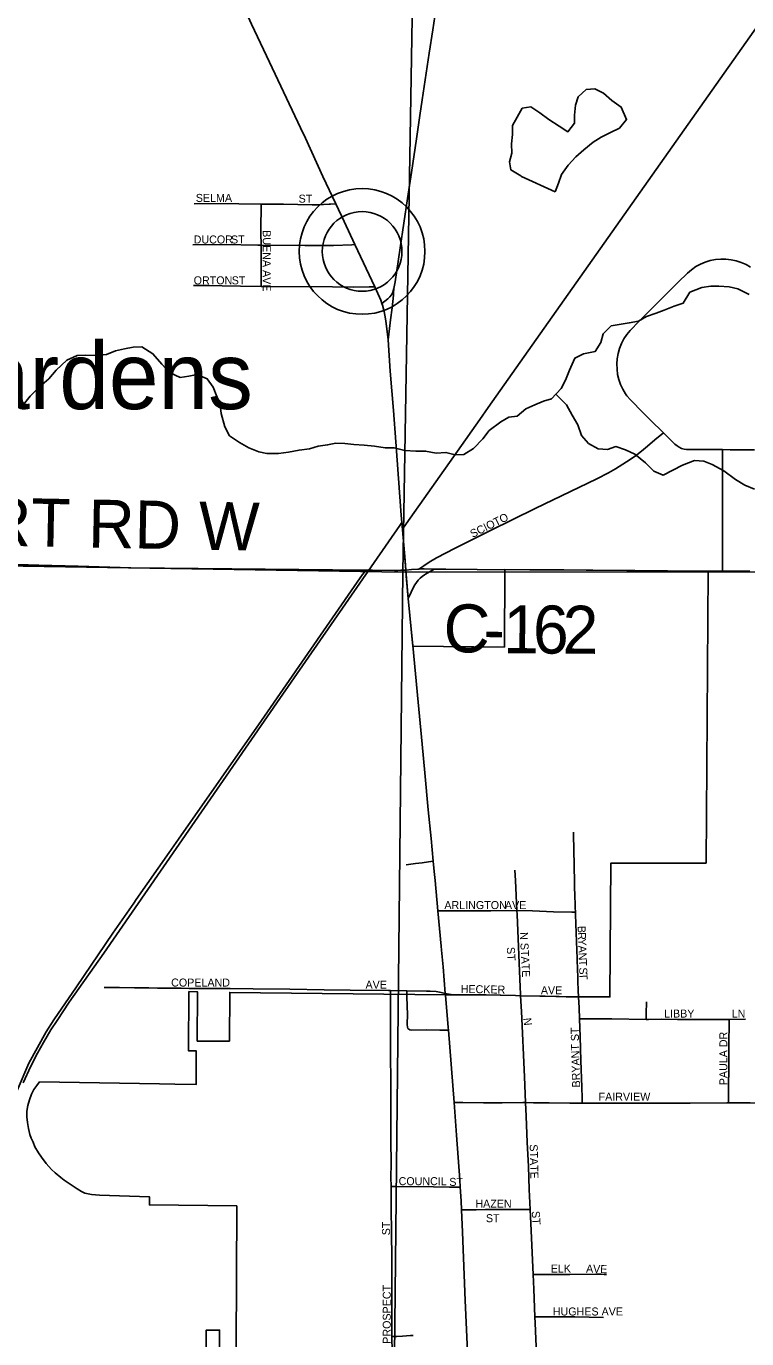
# Model space of a CAD drawing. Extents: x 1584893 to 1934202, y 663575 to 1091909.
# Drawn here: x 1790858 to 1795360, y 948263 to 956462 of the extents above; entities that cross this region are included whole.
import ezdxf

# ---------------------------------------------------------------- set-up
doc = ezdxf.new("R2010")
doc.units = 0
for name, color, linetype in [('GM_X_City_Street', 7, 'Continuous'), ('GM_X_City_Street_Text', 7, 'Continuous'), ('GM_X_Corporation', 7, 'Continuous'), ('GM_X_County_Road', 7, 'Continuous'), ('GM_X_County_Road_Text', 7, 'Continuous'), ('GM_X_Interchange_Ramps', 7, 'Continuous'), ('GM_X_Minor_Lake', 7, 'Continuous'), ('GM_X_Minor_River', 7, 'Continuous'), ('GM_X_Rail_Line', 7, 'Continuous'), ('GM_X_Section', 7, 'Continuous'), ('GM_X_State_Route', 7, 'Continuous'), ('GM_X_Township_Subdivision', 7, 'Continuous'), ('GM_X_Township_Subdivision_Text', 7, 'Continuous'), ('GM_X_Unincorporated', 7, 'Continuous'), ('GM_X_Unincorporated_Location', 7, 'Continuous'), ('GM_X_Unincorporated_Text', 7, 'Continuous')]:
    doc.layers.add(name, color=color, linetype=linetype)

msp = doc.modelspace()

# ---------------------------------------------------------------- linework, layer by layer
at = {"layer": 'GM_X_City_Street'}
for points in [[(1795384.3, 954958.3), (1795355.8, 954974.4), (1795325.7, 954987.3), (1795294.4, 954997.1), (1795262.4, 955003.9), (1795229.8, 955007.4), (1795197.1, 955007.5), (1795164.4, 955004.4), (1795132.2, 954998.3), (1795100.8, 954989), (1795070.6, 954976.4), (1795042, 954960.5), (1795015.4, 954941.4), (1794990.5, 954920.1), (1794931.6, 954863.1), (1794769, 954701.3), (1794687.4, 954620.7), (1794630.9, 954561.4), (1794610.4, 954535.9), (1794592.3, 954508.6), (1794577.1, 954479.6), (1794565.1, 954449.1), (1794556.5, 954417.5), (1794551.2, 954385.2), (1794548.9, 954352.5), (1794549.5, 954319.7), (1794553.2, 954287.2), (1794560.5, 954255.3), (1794571.2, 954224.3), (1794584.9, 954194.5), (1794601.8, 954166.5), (1794611.3, 954153.2), (1794632.5, 954128.3), (1794712.9, 954046.4), (1794756.5, 954003.5), (1794839.4, 953923)], [(1793311.4, 953071.5), (1793341.7, 953092.1), (1793374.7, 953114.5), (1793420.9, 953141.6), (1793537.8, 953201.5), (1793758.4, 953311.6), (1794038.4, 953449.6), (1794423.2, 953635.2), (1794496.4, 953672.6), (1794539.4, 953696.7), (1794608.8, 953740.5), (1794663.1, 953777.6), (1794702.5, 953807.1), (1794740, 953839.2), (1794785.1, 953878.8), (1794839.4, 953923)], [(1794839.4, 953923), (1794852, 953910.7), (1794865, 953898.1), (1794911.5, 953851.6), (1794924.1, 953841.1), (1794937.7, 953832), (1794952.4, 953825.1), (1794968.1, 953820.7), (1794984.3, 953818.6), (1795033.5, 953818.1), (1795078.3, 953817.9), (1795152.1, 953817.5), (1795207.4, 953817.3)], [(1795207.4, 953817.3), (1795255.7, 953817.1), (1795349.5, 953816.6), (1795409.2, 953816.3)], [(1795208.1, 953057.7), (1795208.2, 953100.7), (1795208.5, 953215.8), (1795208.6, 953347.4), (1795207.6, 953643.6), (1795207.4, 953790.8), (1795207.4, 953817.3)], [(1795118.5, 953057.8), (1795208.1, 953057.7)], [(1795208.1, 953057.7), (1795225.2, 953057.7), (1795365.1, 953057.8), (1795378.3, 953058)], [(1793137.9, 949215), (1793136.8, 949273.1), (1793137.3, 949355), (1793135.8, 949502.7), (1793135, 949666.6), (1793135.4, 949781.2), (1793135.9, 949846.9), (1793134.8, 950060.1), (1793134.2, 950273.2), (1793133.8, 950404.8), (1793133.8, 950437.9)], [(1793235.4, 950437.1), (1793236.2, 950404.1), (1793237.8, 950339.1), (1793239.7, 950290.4), (1793238.3, 950225.3), (1793239.1, 950209), (1793242.6, 950202.1), (1793248.1, 950196.2), (1793255.3, 950193), (1793263.2, 950190.8), (1793360.8, 950192.4), (1793442.1, 950190.1), (1793458.4, 950190.3), (1793496.1, 950190.7)], [(1793977.9, 949738.7), (1793971, 949898.9), (1793952, 950308), (1793946.5, 950405.3)], [(1794314.5, 950262.1), (1794311.8, 950330.9), (1794307.9, 950398.7)], [(1794731, 950258.1), (1794731.6, 950293.5), (1794733, 950367.3)], [(1794331.7, 949735.6), (1794331.3, 949768.6), (1794330.4, 949835), (1794323.5, 950000.9), (1794318.9, 950149.7), (1794314.5, 950262.1)], [(1794314.5, 950262.1), (1794337, 950261.9), (1794353.4, 950261.7), (1794517.1, 950260.8), (1794731, 950258.1)], [(1794731, 950258.1), (1794746.5, 950257.8), (1794828.4, 950259.1), (1794926.5, 950258.3), (1795090.3, 950258.1), (1795249.6, 950258.5)], [(1795245.8, 949736.3), (1795246, 949756.6), (1795246.7, 949856.5), (1795247.3, 949937.2), (1795248.2, 950065.7), (1795248.6, 950117.8), (1795249.3, 950222), (1795249.6, 950258.5)], [(1795249.6, 950258.5), (1795352.3, 950258.7)], [(1793531.4, 949738.2), (1793568.7, 949738.6), (1793584.9, 949738.8), (1793715.9, 949737.1), (1793830.6, 949737.9), (1793961.3, 949739.1), (1793977.9, 949738.7)], [(1793977.9, 949738.7), (1794026.6, 949737.4), (1794124.8, 949736.5), (1794255.4, 949735.7), (1794331.7, 949735.6)], [(1794005.8, 949070.6), (1793999.8, 949195.1), (1793995.5, 949342.3), (1793988.7, 949489.6), (1793981.6, 949653.4), (1793977.9, 949738.7)], [(1794331.7, 949735.6), (1794467.9, 949735.3), (1794582.3, 949735.1), (1794745.9, 949735), (1794925.2, 949734.8), (1795006.6, 949735.5), (1795235.7, 949736.3), (1795245.8, 949736.3)], [(1795245.8, 949736.3), (1795300.8, 949736.6), (1795380.3, 949736.5), (1795487.8, 949734.7), (1795634.7, 949735.1), (1795798.5, 949735.4), (1795880.4, 949735.5), (1795945.8, 949735), (1795996.5, 949734.7)], [(1793143.1, 948276.5), (1793142.3, 948338.4), (1793142.1, 948420.4), (1793142.4, 948486), (1793142.6, 948535.2), (1793141.4, 948666.3), (1793141.8, 948814), (1793141.1, 948879.6), (1793137.8, 949125.6), (1793138, 949207.5), (1793137.9, 949215)], [(1793137.9, 949215), (1793169.5, 949214.6), (1793402.1, 949211.5), (1793501.6, 949210.1), (1793518.2, 949210.3), (1793570.2, 949210.9)], [(1793577.5, 949069.1), (1793669.5, 949069.5), (1793728.5, 949069.7), (1793833.6, 949070), (1793890, 949070.2), (1793976.9, 949070.5), (1794005.8, 949070.6)], [(1794024.3, 948665.5), (1794010.1, 948982.2), (1794005.8, 949070.6)], [(1794024.3, 948665.5), (1794048.1, 948665.4), (1794102.8, 948665.4), (1794138, 948665.3), (1794253.5, 948664.4), (1794417.7, 948666.2), (1794450.6, 948665.8), (1794468.3, 948665.2), (1794483.9, 948664.7)], [(1794036.4, 948399.8), (1794028.5, 948572.9), (1794024.3, 948665.5)], [(1794036.4, 948399.8), (1794058.6, 948399.6), (1794123.7, 948399.3), (1794286.6, 948399.8), (1794465.7, 948396.4)], [(1794048.1, 948119.4), (1794041.9, 948262.3), (1794038.2, 948360.4), (1794036.4, 948399.8)], [(1793143.1, 948276.5), (1793174.3, 948277.9), (1793208.1, 948279.4), (1793258.5, 948283.9), (1793275.4, 948284.1)], [(1793144.4, 948182), (1793143.1, 948276.5)]]:
    msp.add_lwpolyline(points, dxfattribs=at)
at = {"layer": 'GM_X_Corporation'}
for points in [[(1792167.5, 947772), (1792173.1, 949092.5), (1791627.3, 949098.7), (1791627.4, 949150.7), (1791315.3, 949159.5), (1791266.4, 949164.1), (1791244.3, 949168.8), (1791224.5, 949173.4), (1791202.3, 949183.9), (1791176.7, 949199), (1791094.4, 949253), (1791074, 949269.6), (1791038.9, 949299.3), (1791015.1, 949320.3), (1790981.9, 949358.2), (1790952.3, 949397.3), (1790933.9, 949423.6), (1790912.4, 949461.7), (1790900.2, 949490.8), (1790888.3, 949516.8), (1790881.2, 949539.3), (1790872.6, 949575.9), (1790865.6, 949614.4), (1790862.1, 949649.4), (1790862.1, 949684.4), (1790867.3, 949721.1), (1790877.8, 949756.2), (1790891.8, 949791.2), (1790905.8, 949819.2), (1790923.3, 949845.4), (1790941.8, 949868.2), (1791691.5, 949854.7), (1791786.8, 949853), (1791919.1, 949850.6), (1791919.1, 950062.3), (1791871.4, 950062.8), (1791874, 950431.6), (1791927.9, 950430.7), (1791926.1, 950122.5), (1792005.9, 950122.5), (1792127.5, 950122.6), (1792129.1, 950427), (1793477.2, 950411.6), (1793527.6, 950412.2), (1793731.5, 950411.6), (1793915.8, 950406.5), (1793946.5, 950405.3), (1794307.9, 950398.7), (1794504.5, 950398.3), (1794511.2, 951234.6), (1795105.7, 951234.5), (1795118.5, 953057.8), (1793847.4, 953068.5), (1793846.1, 952584), (1793272.9, 952589.9), (1793245, 952887.1), (1793230.1, 953065.4), (1793208.1, 953320), (1793231.8, 953353.5), (1793552.2, 953808.7), (1793691.5, 954006.5), (1793743.4, 954080.2), (1796753.4, 958345.5)], [(1790567.3, 953104.4), (1791512, 953079.6), (1792981.4, 953064.9), (1792958.8, 953037.2), (1792944.8, 953017.1), (1792751.9, 952740), (1792328.6, 952126.3), (1791809, 951383.4), (1791750.7, 951300), (1791545.7, 951006.5), (1791529.7, 950983.7), (1791399.1, 950796.6), (1791171.5, 950462), (1791030.6, 950254.8), (1790981.8, 950180.4), (1790874.6, 949985.4), (1790801.3, 949813.2)], [(1791985.3, 947774.6), (1791982.2, 948317), (1792066.2, 948317), (1792068, 947773.1)]]:
    msp.add_lwpolyline(points, dxfattribs=at)
at = {"layer": 'GM_X_County_Road'}
for points in [[(1790606.4, 953106.5), (1790936.8, 953096), (1791183.4, 953089.8), (1791512, 953079.6), (1791643.4, 953077.6), (1792120, 953073.1), (1792530.9, 953068.5), (1792711.8, 953066.6), (1792826.7, 953065.1), (1792950.5, 953065.4), (1792981.5, 953064.9)], [(1792981.5, 953064.9), (1792981.5, 953064.9), (1793020.9, 953063.9), (1793159.8, 953062.6), (1793179.6, 953063.2), (1793198.5, 953063.7), (1793230.1, 953065.4)], [(1793230.1, 953065.4), (1793265, 953068.5), (1793304.3, 953071.2), (1793311.4, 953071.5)], [(1793245, 952887.1), (1793263.9, 952927.4), (1793278.5, 952958.5), (1793286.9, 952973.5), (1793296.5, 952987.8), (1793307.2, 953001.1), (1793319.1, 953013.5), (1793332, 953024.9), (1793345.8, 953035.2), (1793352.5, 953039.5), (1793407.6, 953071.7)], [(1793311.4, 953071.5), (1793322.2, 953072.1), (1793336.7, 953072.6), (1793344.9, 953072.7), (1793407.6, 953071.7)], [(1793407.6, 953071.7), (1793480.6, 953071.1), (1793675.6, 953067.7), (1794003.6, 953066.1), (1794217, 953067.1), (1794397.4, 953063.6), (1794659.9, 953062.2), (1794905.9, 953058.7), (1795102.7, 953057.9), (1795118.5, 953057.8)]]:
    msp.add_lwpolyline(points, dxfattribs=at)
at = {"layer": 'GM_X_Interchange_Ramps'}
msp.add_lwpolyline([(1793120, 954503), (1793131.6, 954608.7), (1793133.2, 954628), (1793143.9, 954702.7), (1793153.2, 954782.2), (1793153.6, 954796.4), (1793155.4, 954824.3)], dxfattribs=at)
at = {"layer": 'GM_X_Minor_Lake'}
for points in [[(1794162.2, 955428.7), (1794182.8, 955481.8), (1794201.7, 955535.5), (1794244.6, 955594.8), (1794291.3, 955646), (1794342, 955691.2), (1794400.6, 955738.2), (1794451.1, 955769.4), (1794509.4, 955798.4), (1794563.8, 955825.5), (1794608.6, 955880.7), (1794576, 955957.4), (1794516.7, 955998.4), (1794465.6, 956043.3), (1794410.2, 956072.3), (1794356.2, 956067.2), (1794305.5, 956022.1), (1794290.7, 955970.3), (1794283.7, 955906.4), (1794282.8, 955856.3), (1794242, 955803), (1794188.7, 955837.9), (1794123.5, 955879.1), (1794066.3, 955922.1), (1794011.1, 955959.1), (1793957, 955950), (1793926.1, 955894.5), (1793895.3, 955843), (1793896.4, 955787), (1793889.4, 955727), (1793892.5, 955668.9), (1793877.6, 955615.2), (1793886.7, 955564.9), (1793948, 955527.9), (1793951.9, 955523.8)], [(1793951.9, 955523.8), (1794162.2, 955428.7)]]:
    msp.add_lwpolyline(points, dxfattribs=at)
at = {"layer": 'GM_X_Minor_River'}
for points in [[(1794253.2, 954313.6), (1794286.4, 954389.1), (1794338.8, 954416.2), (1794412.9, 954430.9), (1794447.7, 954486.4), (1794462.6, 954540.2), (1794513.4, 954591.3), (1794625.5, 954609.4), (1794683.5, 954620.4), (1794733.9, 954649.6), (1794794.1, 954670.6), (1794844.3, 954687.7), (1794906.6, 954712.7), (1794962.8, 954731.7), (1795003.4, 954801.6)], [(1795003.4, 954801.6), (1795079.8, 954830.6), (1795135.9, 954837.8), (1795185.9, 954839.1), (1795249.9, 954834.2), (1795303.7, 954821.5), (1795375.2, 954786.5)], [(1790840.2, 954100.4), (1790883, 954151.7), (1790939.9, 954210.8), (1790998.6, 954259.8), (1791045.4, 954313), (1791112.3, 954375.9), (1791176.6, 954404.8), (1791230.6, 954407.9), (1791298.4, 954404.7), (1791358.4, 954411.7), (1791414.7, 954434.7), (1791472.8, 954447.7), (1791526.8, 954456.8), (1791580.8, 954459.9), (1791649.9, 954416.7), (1791704.7, 954351.7), (1791753.8, 954298.8), (1791819.1, 954267.6), (1791873.2, 954276.7), (1791925.3, 954287.8), (1791988.7, 954260.7), (1792025.7, 954208), (1792048.7, 954149.5), (1792069.8, 954095.2), (1792074.9, 954043), (1792099.5, 953960.5), (1792128.5, 953904), (1792189.7, 953862.9), (1792249, 953827.8), (1792310.5, 953802.8), (1792362.2, 953793.9), (1792434.1, 953792.6), (1792496.1, 953801.5), (1792562.2, 953814.4), (1792628.2, 953823.3), (1792682.3, 953838.4), (1792740.4, 953847.4), (1792792.5, 953858.5), (1792848.3, 953855.5), (1792904.1, 953848.5), (1792969.9, 953845.4), (1793033.7, 953838.3), (1793101.4, 953829.1), (1793157.3, 953828.2), (1793222.9, 953813), (1793292.7, 953807.8), (1793352.6, 953808.8), (1793420.2, 953795.6), (1793480.2, 953800.5), (1793537.8, 953785.5), (1793591.7, 953786.6), (1793652.2, 953823.6), (1793711.1, 953884.6), (1793749.9, 953936), (1793822.7, 953990.8), (1793873.1, 954019.9), (1793925.1, 954027), (1793979.7, 954072.1), (1794036.1, 954097.2), (1794090.3, 954120.3), (1794140.5, 954135.4), (1794199.4, 954198.4), (1794228.3, 954252), (1794253.2, 954313.6)], [(1794167.5, 954164.3), (1794233.7, 954097.8), (1794268.6, 954033.1), (1794303.5, 953972.5), (1794328.3, 953906), (1794371.4, 953855.2), (1794430.7, 953822.2), (1794490.6, 953819.1), (1794542.7, 953836.2), (1794602.3, 953817.2), (1794659.7, 953788.2), (1794726.7, 953735), (1794779.7, 953682), (1794837.2, 953659), (1794958.3, 953719.6)], [(1794958.3, 953719.6), (1795032.7, 953748.6), (1795092.7, 953745.8), (1795144.4, 953725.1), (1795215.8, 953684.1), (1795289.1, 953631), (1795348.6, 953596.2), (1795408.2, 953571.3)]]:
    msp.add_lwpolyline(points, dxfattribs=at)
at = {"layer": 'GM_X_Rail_Line'}
for points in [[(1790838.4, 949862.9), (1790887.5, 949966.1), (1790929, 950047.8), (1790965, 950114.3), (1791012.3, 950192.5), (1791051.1, 950250.5), (1791126.9, 950365.1), (1791341.7, 950671.6), (1792441.7, 952262.4), (1793192, 953344.5)], [(1793192, 953344.5), (1793204.7, 953362.8)]]:
    msp.add_lwpolyline(points, dxfattribs=at)
at = {"layer": 'GM_X_Section'}
for points in [[(1787950.9, 958440.7), (1793301.5, 958369.9), (1793211.7, 953051.5), (1787937.3, 953135.4)], [(1793301.5, 958369.9), (1798586, 958327.6), (1798546, 953053.1), (1793211.7, 953051.5)], [(1787937.3, 953135.4), (1793211.7, 953051.5), (1793155.7, 947768.8), (1787881.1, 947818.8)], [(1793211.7, 953051.5), (1798546, 953053.1), (1798501.2, 947724.3), (1793155.7, 947768.8)]]:
    msp.add_lwpolyline(points, close=True, dxfattribs=at)
at = {"layer": 'GM_X_State_Route'}
for points in [[(1793080.1, 954730.7), (1793116.7, 954760.5), (1793130.3, 954771.6), (1793140.9, 954785.5), (1793144.8, 954792.7), (1793148.1, 954800.9), (1793155.4, 954824.3), (1793161.1, 954855.1), (1793163, 954865.6), (1793193.5, 955077.3), (1793241, 955385.4), (1793264.6, 955547.8), (1793296.2, 955758.7), (1793317.8, 955904.8), (1793332.8, 956002.1), (1793376.3, 956294.2), (1793398.7, 956440.1), (1793430.1, 956651.1)], [(1792571.4, 955827.4), (1792377.8, 956237.7), (1792265.6, 956475.2), (1792236.2, 956539.4)], [(1793080.1, 954730.7), (1793072.5, 954751.4), (1793046.4, 954811.3), (1793035.7, 954834.1), (1792912, 955098.2), (1792844.5, 955242.2), (1792792, 955353.4), (1792711.4, 955524.2), (1792601.8, 955762.8), (1792571.4, 955827.4)], [(1793094.6, 954680.1), (1793092.6, 954689.7), (1793083.7, 954720.9), (1793080.1, 954730.7)], [(1793208.4, 953316.3), (1793201.5, 953408.8), (1793168.2, 953866.1), (1793152.3, 954062), (1793132, 954306.9), (1793125, 954404.8), (1793120, 954503), (1793104.7, 954622.2), (1793099.3, 954657.9), (1793094.6, 954680.1)], [(1793272.5, 952593.5), (1793254.5, 952780.7), (1793245, 952887.1), (1793232.5, 953026.9), (1793230.1, 953065.4), (1793225.2, 953124.2), (1793208.4, 953316.3)], [(1793407.3, 951182.2), (1793401.3, 951246.3), (1793388.1, 951388.2), (1793369.4, 951568.2), (1793349.2, 951797.7), (1793331.6, 951977.8), (1793306.6, 952239.8), (1793272.5, 952593.5)], [(1793477, 950414.1), (1793477, 950414.1), (1793476.5, 950419.4), (1793463.1, 950585.5), (1793453.2, 950689.9), (1793450.7, 950716.6), (1793430.2, 950936.5), (1793412.5, 951126.1), (1793407.3, 951182.2)], [(1793633.1, 947779.5), (1793620.2, 948091), (1793601.3, 948501.5), (1793583.8, 948928.5), (1793577.5, 949069.1), (1793575, 949125.6), (1793570.2, 949210.9), (1793567.5, 949256.9), (1793547.1, 949535.6), (1793531.4, 949738.2), (1793496.1, 950190.7), (1793494.8, 950207.4), (1793477.4, 950408.8), (1793477.2, 950411.6), (1793477, 950414.1)]]:
    msp.add_lwpolyline(points, dxfattribs=at)
at = {"layer": 'GM_X_Township_Subdivision'}
for points in [[(1791908.2, 955353.6), (1791940.9, 955354.4), (1792186.5, 955352.7), (1792325, 955351.6)], [(1792325.2, 955095.5), (1792323.9, 955172.3), (1792324.3, 955239), (1792325.5, 955299.5), (1792325.5, 955322.5), (1792325, 955351.6)], [(1792325, 955351.6), (1792464.8, 955350.5), (1792644.8, 955347.1), (1792687.1, 955347.4), (1792714.3, 955348.5), (1792750.2, 955349.9), (1792758.8, 955350.4), (1792792, 955353.4)], [(1791898.1, 955097.5), (1792093.6, 955098.2), (1792305.4, 955095.7), (1792325.2, 955095.5)], [(1792325.2, 955095.5), (1792598.7, 955092.9), (1792777.9, 955093.3), (1792891.8, 955097.5), (1792912, 955098.2)], [(1792326.5, 954837.3), (1792325.7, 954873.2), (1792325.4, 954889.9), (1792325.5, 954923.7), (1792325.6, 954954.3), (1792325.7, 954988.9), (1792326.2, 955038.9), (1792325.2, 955095.5)], [(1791902.6, 954842.6), (1792000.9, 954841.8), (1792082.8, 954840.9), (1792197.4, 954838.1), (1792326.5, 954837.3)], [(1792326.5, 954837.3), (1792770.6, 954834.5), (1792901.6, 954832.9), (1792999.9, 954833.8), (1793035.7, 954834.1)], [(1794289.1, 950928.3), (1794288.6, 950958.2), (1794287.9, 950995.2), (1794286.5, 951011.2), (1794284.3, 951104.9), (1794283.4, 951139.6), (1794281.8, 951193.4), (1794280.6, 951236.5), (1794278.4, 951300.3), (1794276.4, 951428.1)], [(1793231.9, 951223.5), (1793290, 951231.3), (1793331.8, 951236.9), (1793371.1, 951242.2), (1793401.3, 951246.3)], [(1793923.7, 950938.8), (1793915.3, 951124.8), (1793911.5, 951189.4)], [(1793430.2, 950936.5), (1793466.1, 950936.7), (1793531.7, 950936.9), (1793662.3, 950936.7), (1793760.6, 950936.8), (1793923.7, 950938.8)], [(1793923.7, 950938.8), (1794021.6, 950935.9), (1794152.8, 950930.6), (1794267.6, 950928.6), (1794289.1, 950928.3)], [(1793946.5, 950405.3), (1793945.9, 950417.8), (1793943.9, 950459.7), (1793924.5, 950914.4), (1793923.7, 950938.8)], [(1794307.9, 950398.7), (1794305.9, 950437.8), (1794304.4, 950496.3), (1794303.7, 950528.4), (1794302.8, 950564.9), (1794300.2, 950636.9), (1794292, 950853.6), (1794289.3, 950916.1), (1794289.1, 950928.3)], [(1791345.1, 950458.1), (1791439.8, 950457), (1791439.8, 950457)], [(1791439.8, 950457), (1791534.4, 950455.9), (1791624.7, 950454.8), (1791678.5, 950454.2), (1791825.7, 950452.5), (1791876.5, 950452.2)], [(1791876.5, 950452.2), (1791932.3, 950452.1)], [(1791932.3, 950452.1), (1791985.9, 950452), (1792060.6, 950451.7), (1792133, 950451.5)], [(1792133, 950451.5), (1792275.4, 950448.2), (1792505.1, 950446.5), (1792718.4, 950442.8), (1792882.5, 950439.9), (1793122.1, 950438), (1793133.8, 950437.9)], [(1793133.8, 950437.9), (1793235.4, 950437.1)], [(1793235.4, 950437.1), (1793358.3, 950435), (1793382.6, 950434.9), (1793418.7, 950431.6), (1793450.3, 950425.7), (1793476.5, 950419.4)], [(1793476.5, 950419.4), (1793499.6, 950415.3), (1793513.6, 950413.7), (1793527.6, 950412.2), (1793606.2, 950412.2), (1793721, 950411.8), (1793731.5, 950411.6)], [(1793731.5, 950411.6), (1793819.8, 950410.2), (1793915.8, 950406.5)], [(1793915.8, 950406.5), (1793946.5, 950405.3)], [(1793946.5, 950405.3), (1793951.3, 950405.2), (1794099.4, 950403.2), (1794231, 950399.8), (1794307.9, 950398.7)]]:
    msp.add_lwpolyline(points, dxfattribs=at)
at = {"layer": 'GM_X_Unincorporated'}
for radius in [392.8, 249]:
    msp.add_circle((1792956.6, 955055.7), radius, dxfattribs=at)
at = {"layer": 'GM_X_Unincorporated_Location'}
msp.add_line((1792956.6, 955055.7), (1792956.6, 955055.7), dxfattribs=at)

# ---------------------------------------------------------------- texts
at = {"layer": 'GM_X_City_Street_Text'}
for s, rotation, p in [('SCIOTO', 26.56505, (1793646.7, 953265.1)), ('LIBBY', 0.00001, (1794843.3, 950269.5)), ('LN', 0.00001, (1795265.7, 950269.5)), ('N', 275.70628, (1793963.8, 950265.6)), ('BRYANT ST', 91.46802, (1794319.1, 949833.3)), ('PAULA DR', 90, (1795238.6, 949846.7)), ('FAIRVIEW', 0.00001, (1794434.1, 949750.5)), ('STATE', 271.33152, (1794003.5, 949477.3)), ('COUNCIL', 0.00001, (1793184.5, 949222.5)), ('ST', 0.00001, (1793501.3, 949218.1)), ('HAZEN', 0.00001, (1793664.1, 949081.7)), ('ST', 90, (1793131.1, 948909.5)), ('ST', 0.00001, (1793730.1, 948991.3)), ('ST', 273.36496, (1794016.7, 949059.6)), ('ELK', 0.00001, (1794134.9, 948676.9)), ('A', 357.83604, (1794355.2, 948676.9)), ('V', 357.84237, (1794399.2, 948675.2)), ('E', 358.38656, (1794443.7, 948673.5)), ('PROSPECT', 90, (1793135.5, 948231.9)), ('HUGHES AVE', 0.00001, (1794148.1, 948408.5))]:
    msp.add_text(s, height=50, rotation=rotation, dxfattribs=at).set_placement(p)
at = {"layer": 'GM_X_County_Road_Text'}
for s, rotation, p in [('WILLIAMSPORT RD W', 358.88166, (1788100.3, 953267.9)), ('C', 358.20436, (1793461.1, 952555.6)), ('1', 359.48155, (1793837.9, 952546)), ('6', 359.62135, (1794023.5, 952544.3)), ('2', 359.65926, (1794208.5, 952543)), ('-', 359.20025, (1793713.1, 952547.7))]:
    msp.add_text(s, height=300, rotation=rotation, dxfattribs=at).set_placement(p)
at = {"layer": 'GM_X_Township_Subdivision_Text'}
for s, rotation, p in [('SELMA', 0.00001, (1791917.3, 955364.9)), ('ST', 0.00001, (1792559.7, 955360.5)), ('DUCOR', 0.00001, (1791904.1, 955105.3)), ('ST', 0.00001, (1792137.3, 955105.3)), ('BUENA AVE', 270, (1792335.9, 955188.3)), ('ORTON', 0.00001, (1791904.1, 954850.1)), ('ST', 0.00001, (1792141.7, 954850.1)), ('ARLINGTON', 0.00001, (1793470.5, 950947.3)), ('AVE', 0.00001, (1793848.9, 950947.3)), ('N STATE', 273.01501, (1793941.9, 950802)), ('B', 272.18581, (1794302.7, 950841.5)), ('R', 272.18581, (1794304.2, 950801.9)), ('ST', 273.58825, (1793860.4, 950708.7)), ('Y', 272.20248, (1794305.7, 950762.3)), ('A', 272.18581, (1794307.4, 950718.3)), ('N', 272.18581, (1794309.1, 950674.4)), ('T', 272.20227, (1794310.7, 950630.4)), ('S', 272.18581, (1794312.6, 950582)), ('T', 272.18581, (1794313.9, 950546.8)), ('COPELAND', 0.00001, (1791763.3, 950463.3)), ('AVE', 0.00001, (1792977.7, 950450.1)), ('HECKER', 358.9748, (1793572.1, 950423.7)), ('AVE', 0.00001, (1794073.3, 950414.9))]:
    msp.add_text(s, height=50, rotation=rotation, dxfattribs=at).set_placement(p)
at = {"layer": 'GM_X_Unincorporated_Text'}
msp.add_text('Bellaire Gardens', height=417, rotation=0.00001, dxfattribs=at).set_placement((1788120.1, 954070.5))

doc.saveas('drawing.dxf')
